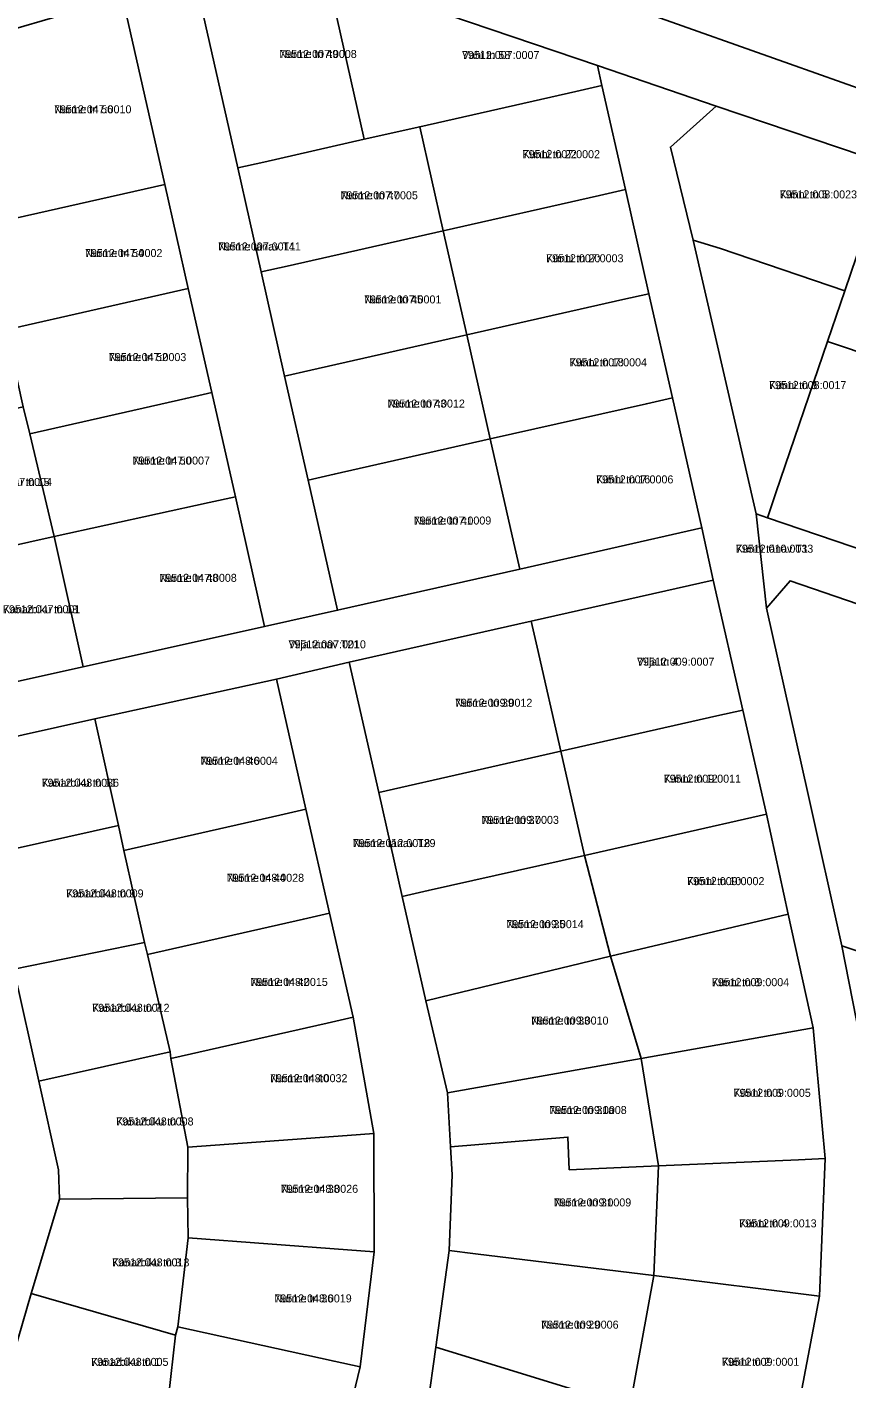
# Model space of a CAD drawing. Extents: x 643847 to 663718, y 6468443 to 6482775.
# Drawn here: x 659131.7 to 659285.4, y 6476421.7 to 6476675.1 of the extents above; entities that cross this region are included whole.
import ezdxf

# ---------------------------------------------------------------- set-up
doc = ezdxf.new("R2010")
doc.units = 0
for name, color, linetype in [('L_AADRESS', 7, 'Continuous'), ('PIIR', 7, 'Continuous'), ('TUNNUS', 7, 'Continuous')]:
    doc.layers.add(name, color=color, linetype=linetype)

msp = doc.modelspace()

# ---------------------------------------------------------------- linework, layer by layer
at = {"layer": 'PIIR'}
for points in [[(659520.26, 6476546.77), (659510.79, 6476536.34), (659496.06, 6476549.77), (659481.22, 6476563.17), (659466.55, 6476576.42), (659446.62, 6476591.08), (659425.61, 6476604.17), (659406.69, 6476610.61), (659387.76, 6476617.08), (659368.82, 6476623.54), (659349.9, 6476630), (659330.96, 6476636.46), (659312.01, 6476642.9), (659293.09, 6476649.38), (659260.87, 6476660.3), (659238.62, 6476667.89), (659190.66, 6476684.18), (659177.14, 6476688.78), (659145.13, 6476704.22), (659138.74, 6476716.39), (659274.61, 6476668.23), (659457.3, 6476603.51), (659480.14, 6476582.97)], [(659184.4, 6476590.18), (659189.9, 6476565.82), (659176.23, 6476562.78), (659170.75, 6476587.06), (659166.34, 6476606.6), (659161.93, 6476626.1), (659157.53, 6476645.61), (659149.58, 6476680.7), (659146.66, 6476697.23), (659145.13, 6476704.22), (659177.14, 6476688.78), (659163.1, 6476684.67), (659171.2, 6476648.7), (659175.6, 6476629.2), (659179.99, 6476609.69)], [(659163.1, 6476684.67), (659177.14, 6476688.78), (659190.66, 6476684.18), (659189.22, 6476679.4), (659194.89, 6476654.07), (659176.06, 6476649.8), (659171.2, 6476648.7)], [(659238.62, 6476667.89), (659239.47, 6476664.14), (659234.59, 6476663.04), (659205.33, 6476656.43), (659194.89, 6476654.07), (659189.22, 6476679.4), (659190.66, 6476684.18)], [(659149.58, 6476680.7), (659157.53, 6476645.61), (659123.39, 6476637.9), (659121.04, 6476648.85), (659115.99, 6476670.88)], [(659127.46, 6476420.47), (659118.82, 6476422.96), (659123.68, 6476447.6), (659124.45, 6476454.52), (659125.08, 6476471.17), (659117.3, 6476506.11), (659116.65, 6476509.04), (659111, 6476534.42), (659106.97, 6476552.49), (659101.32, 6476577.87), (659084.37, 6476654.07), (659092.37, 6476663.97), (659096.94, 6476643.47), (659101.52, 6476622.98), (659106.95, 6476598.58), (659112.39, 6476574.18), (659116.73, 6476554.65), (659120.87, 6476536.11), (659124.46, 6476520.01), (659129.24, 6476498.54), (659133.92, 6476477.56), (659137.62, 6476460.96), (659137.76, 6476455.44), (659132.47, 6476437.78)], [(659243.87, 6476644.63), (659239, 6476643.53), (659209.73, 6476636.92), (659205.33, 6476656.43), (659234.59, 6476663.04), (659239.47, 6476664.14)], [(659252.3, 6476652.61), (659260.87, 6476660.3), (659293.09, 6476649.38), (659291.47, 6476644.61), (659285, 6476625.67), (659261.73, 6476633.58), (659256.58, 6476635.18)], [(659171.2, 6476648.7), (659176.06, 6476649.8), (659194.89, 6476654.07), (659205.33, 6476656.43), (659209.73, 6476636.92), (659180.47, 6476630.3), (659175.6, 6476629.2)], [(659312.01, 6476642.9), (659310.4, 6476638.16), (659300.74, 6476609.78), (659281.77, 6476616.2), (659285, 6476625.67), (659291.47, 6476644.61), (659293.09, 6476649.38)], [(659161.93, 6476626.1), (659127.8, 6476618.39), (659125.28, 6476628.28), (659123.39, 6476637.9), (659157.53, 6476645.61)], [(659248.28, 6476625.13), (659243.4, 6476624.03), (659214.14, 6476617.41), (659209.73, 6476636.92), (659239, 6476643.53), (659243.87, 6476644.63)], [(659175.6, 6476629.2), (659180.47, 6476630.3), (659209.73, 6476636.92), (659214.14, 6476617.41), (659184.87, 6476610.79), (659179.99, 6476609.69)], [(659268.36, 6476583.87), (659256.58, 6476635.18), (659261.73, 6476633.58), (659285, 6476625.67), (659281.77, 6476616.2), (659272.08, 6476587.79), (659270.5, 6476583.14)], [(659166.34, 6476606.6), (659161.46, 6476605.5), (659132.19, 6476598.89), (659130.98, 6476603.94), (659127.8, 6476618.39), (659161.93, 6476626.1)], [(659252.68, 6476605.62), (659247.8, 6476604.52), (659218.54, 6476597.91), (659214.14, 6476617.41), (659243.4, 6476624.03), (659248.28, 6476625.13)], [(659184.4, 6476590.18), (659179.99, 6476609.69), (659184.87, 6476610.79), (659214.14, 6476617.41), (659218.54, 6476597.91), (659189.28, 6476591.28)], [(659270.5, 6476583.14), (659272.08, 6476587.79), (659281.77, 6476616.2), (659300.74, 6476609.78), (659291.05, 6476581.38), (659289.44, 6476576.67)], [(659170.75, 6476587.06), (659165.86, 6476585.99), (659136.79, 6476579.61), (659132.19, 6476598.89), (659161.46, 6476605.5), (659166.34, 6476606.6)], [(659258.17, 6476581.23), (659224.05, 6476573.53), (659222.94, 6476578.4), (659218.54, 6476597.91), (659247.8, 6476604.52), (659252.68, 6476605.62)], [(659106.95, 6476598.58), (659130.98, 6476603.94), (659132.19, 6476598.89), (659136.79, 6476579.61), (659112.39, 6476574.18)], [(659184.4, 6476590.18), (659189.28, 6476591.28), (659218.54, 6476597.91), (659222.94, 6476578.4), (659224.05, 6476573.53), (659189.9, 6476565.82)], [(659176.23, 6476562.78), (659142.22, 6476555.21), (659136.79, 6476579.61), (659165.86, 6476585.99), (659170.75, 6476587.06)], [(659449.82, 6476498.24), (659464.92, 6476485.02), (659458.53, 6476477.64), (659430.87, 6476501.84), (659422.38, 6476509.39), (659400.86, 6476528.54), (659378.27, 6476536.35), (659364.17, 6476540.63), (659274.75, 6476571.34), (659270.34, 6476566.2), (659268.36, 6476583.87), (659270.5, 6476583.14), (659289.44, 6476576.67), (659308.36, 6476570.21), (659327.3, 6476563.75), (659346.23, 6476557.3), (659365.16, 6476550.84), (659384.09, 6476544.39), (659403.33, 6476537.72), (659406.64, 6476536.08), (659419.72, 6476524.58), (659434.77, 6476511.41)], [(659224.05, 6476573.53), (659258.17, 6476581.23), (659260.34, 6476571.47), (659226.2, 6476563.76), (659192.11, 6476556.06), (659178.46, 6476552.87), (659144.4, 6476545.45), (659123.91, 6476540.88), (659120.87, 6476536.11), (659116.73, 6476554.65), (659122.7, 6476550.87), (659142.22, 6476555.21), (659176.23, 6476562.78), (659189.9, 6476565.82)], [(659112.39, 6476574.18), (659136.79, 6476579.61), (659142.22, 6476555.21), (659122.7, 6476550.87), (659116.73, 6476554.65)], [(659260.34, 6476571.47), (659265.89, 6476547.1), (659261.01, 6476546), (659231.75, 6476539.38), (659227.31, 6476558.88), (659226.2, 6476563.76)], [(659364.17, 6476540.63), (659367.16, 6476534.46), (659357, 6476500.62), (659323.17, 6476511.83), (659316.51, 6476492.08), (659284.45, 6476502.9), (659278.13, 6476531.25), (659270.34, 6476566.2), (659274.75, 6476571.34)], [(659192.11, 6476556.06), (659226.2, 6476563.76), (659227.31, 6476558.88), (659231.75, 6476539.38), (659197.62, 6476531.67)], [(659206.75, 6476416.59), (659198.62, 6476382.56), (659191.13, 6476349.6), (659185.9, 6476334.94), (659174.15, 6476339.88), (659177.15, 6476352.55), (659185.83, 6476389.25), (659189.22, 6476403.58), (659194.14, 6476423.99), (659196.78, 6476445.54), (659196.72, 6476467.73), (659192.82, 6476489.52), (659188.41, 6476509.02), (659183.99, 6476528.53), (659178.46, 6476552.87), (659192.11, 6476556.06), (659197.62, 6476531.67), (659202.04, 6476512.16), (659206.47, 6476492.59), (659210.5, 6476475.34), (659211.09, 6476465.23), (659211.4, 6476460.01), (659210.81, 6476445.83), (659208.31, 6476427.72)], [(659183.99, 6476528.53), (659179.11, 6476527.43), (659149.86, 6476520.8), (659148.86, 6476525.44), (659144.4, 6476545.45), (659178.46, 6476552.87)], [(659270.33, 6476527.6), (659236.19, 6476519.87), (659231.75, 6476539.38), (659261.01, 6476546), (659265.89, 6476547.1)], [(659120.87, 6476536.11), (659123.91, 6476540.88), (659144.4, 6476545.45), (659148.86, 6476525.44), (659124.46, 6476520.01)], [(659197.62, 6476531.67), (659231.75, 6476539.38), (659236.19, 6476519.87), (659206.92, 6476513.26), (659202.04, 6476512.16)], [(659188.41, 6476509.02), (659183.52, 6476507.93), (659154.27, 6476501.3), (659153.73, 6476503.55), (659149.86, 6476520.8), (659179.11, 6476527.43), (659183.99, 6476528.53)], [(659274.41, 6476508.87), (659241.07, 6476500.99), (659236.19, 6476519.87), (659270.33, 6476527.6)], [(659124.46, 6476520.01), (659148.86, 6476525.44), (659149.86, 6476520.8), (659153.73, 6476503.55), (659129.24, 6476498.54)], [(659202.04, 6476512.16), (659206.92, 6476513.26), (659236.19, 6476519.87), (659241.07, 6476500.99), (659211.33, 6476493.77), (659206.47, 6476492.59)], [(659192.82, 6476489.52), (659187.93, 6476488.42), (659158.68, 6476481.79), (659158.55, 6476483.05), (659154.27, 6476501.3), (659183.52, 6476507.93), (659188.41, 6476509.02)], [(659279.08, 6476487.57), (659246.8, 6476481.83), (659241.07, 6476500.99), (659274.41, 6476508.87)], [(659129.24, 6476498.54), (659153.73, 6476503.55), (659154.27, 6476501.3), (659158.55, 6476483.05), (659133.92, 6476477.56)], [(659316.51, 6476492.08), (659290.54, 6476471.72), (659284.45, 6476502.9)], [(659206.47, 6476492.59), (659211.33, 6476493.77), (659241.07, 6476500.99), (659246.8, 6476481.83), (659215.06, 6476476.16), (659210.5, 6476475.34)], [(659196.72, 6476467.73), (659191.74, 6476467.36), (659161.82, 6476465.2), (659158.68, 6476481.79), (659187.93, 6476488.42), (659192.82, 6476489.52)], [(659281.34, 6476463.04), (659276.34, 6476462.82), (659250.08, 6476461.68), (659246.8, 6476481.83), (659279.08, 6476487.57)], [(659137.62, 6476460.96), (659133.92, 6476477.56), (659158.55, 6476483.05), (659158.68, 6476481.79), (659161.82, 6476465.2), (659161.77, 6476455.71), (659137.76, 6476455.44)], [(659215.06, 6476476.16), (659246.8, 6476481.83), (659250.08, 6476461.68), (659233.34, 6476460.96), (659233.08, 6476467.06), (659211.09, 6476465.23), (659210.5, 6476475.34)], [(659196.78, 6476445.54), (659191.8, 6476445.92), (659161.89, 6476448.19), (659161.77, 6476455.71), (659161.82, 6476465.2), (659191.74, 6476467.36), (659196.72, 6476467.73)], [(659233.08, 6476467.06), (659233.34, 6476460.96), (659250.08, 6476461.68), (659249.22, 6476441.11), (659215.77, 6476445.22), (659210.81, 6476445.83), (659211.4, 6476460.01), (659211.09, 6476465.23)], [(659280.29, 6476437.28), (659249.22, 6476441.11), (659250.08, 6476461.68), (659276.34, 6476462.82), (659281.34, 6476463.04)], [(659137.76, 6476455.44), (659161.77, 6476455.71), (659161.89, 6476448.19), (659159.97, 6476431.51), (659159.54, 6476429.97), (659132.47, 6476437.78)], [(659194.14, 6476423.99), (659189.25, 6476425.06), (659159.97, 6476431.51), (659161.89, 6476448.19), (659191.8, 6476445.92), (659196.78, 6476445.54)], [(659210.81, 6476445.83), (659215.77, 6476445.22), (659249.22, 6476441.11), (659244.69, 6476416.52), (659208.31, 6476427.72)], [(659274.6, 6476407.32), (659244.69, 6476416.52), (659249.22, 6476441.11), (659280.29, 6476437.28)], [(659159.54, 6476429.97), (659157.35, 6476410.61), (659127.46, 6476420.47), (659132.47, 6476437.78)], [(659189.23, 6476403.52), (659184.32, 6476404.64), (659157.35, 6476410.61), (659159.54, 6476429.97), (659159.97, 6476431.51), (659189.25, 6476425.06), (659194.14, 6476423.99)], [(659411.24, 6476368.35), (659406.71, 6476357.84), (659383.7, 6476364.65), (659364.01, 6476370.51), (659361.05, 6476371.43), (659341.88, 6476377.01), (659322.73, 6476382.6), (659303.55, 6476388.24), (659284.37, 6476393.88), (659258.29, 6476401.23), (659226.79, 6476410.62), (659206.75, 6476416.59), (659208.31, 6476427.72), (659244.69, 6476416.52), (659274.6, 6476407.32), (659285.15, 6476404.4), (659316.41, 6476395.75), (659329.55, 6476391.5), (659376.55, 6476378.18), (659387.85, 6476374.98)]]:
    msp.add_lwpolyline(points, close=True, dxfattribs=at)
msp.add_lwpolyline([(659274.6, 6476407.32), (659280.29, 6476437.28), (659281.34, 6476463.04), (659279.08, 6476487.57), (659274.41, 6476508.87), (659270.33, 6476527.6), (659265.89, 6476547.1), (659260.34, 6476571.47), (659258.17, 6476581.23), (659252.68, 6476605.62), (659248.28, 6476625.13), (659243.87, 6476644.63), (659239.47, 6476664.14), (659238.62, 6476667.89), (659260.87, 6476660.3), (659252.3, 6476652.61), (659256.58, 6476635.18), (659268.36, 6476583.87), (659270.34, 6476566.2), (659278.13, 6476531.25), (659284.45, 6476502.9), (659290.54, 6476471.72)], dxfattribs=at)

# ---------------------------------------------------------------- texts
at = {"layer": 'L_AADRESS'}
for s, p in [('Nurme tn 49', (659179, 6476669.31)), ('Vahi tn 58', (659213.25, 6476669.12)), ('Nurme tn 56', (659136.76, 6476658.94)), ('Künni tn 22', (659224.6, 6476650.53)), ('Nurme tn 47', (659190.46, 6476642.82)), ('Künni tn 5', (659272.79, 6476642.99)), ('Nurme tn 54', (659142.57, 6476632)), ('Nurme tänav T41', (659167.52, 6476633.23)), ('Künni tn 20', (659229.01, 6476631.02)), ('Nurme tn 45', (659194.87, 6476623.31)), ('Nurme tn 52', (659147.05, 6476612.5)), ('Künni tn 18', (659233.41, 6476611.52)), ('Künni tn 3', (659270.79, 6476607.25)), ('Nurme tn 43', (659199.27, 6476603.79)), ('Nurme tn 50', (659151.48, 6476593.11)), ('Kanarbiku tn 15', (659121.87, 6476589.1)), ('Künni tn 16', (659238.36, 6476589.58)), ('Nurme tn 41', (659204.22, 6476581.87)), ('Künni tänav T1', (659264.58, 6476576.59)), ('Nurme tn 48', (659156.51, 6476571.13)), ('Kanarbiku tn 13', (659127.18, 6476565.24)), ('Vilja tänav T21', (659180.72, 6476558.67)), ('Vilja tn 4', (659246.05, 6476555.42)), ('Nurme tn 39', (659211.92, 6476547.72)), ('Nurme tn 46', (659164.21, 6476536.84)), ('Kanarbiku tn 11', (659134.43, 6476532.73)), ('Künni tn 12', (659251.04, 6476533.49)), ('Nurme tn 37', (659216.9, 6476525.77)), ('Nurme tänav T29', (659192.77, 6476521.42)), ('Nurme tn 44', (659169.13, 6476514.92)), ('Künni tn 10', (659255.43, 6476514.29)), ('Kanarbiku tn 9', (659139.04, 6476511.99)), ('Nurme tn 35', (659221.55, 6476506.23)), ('Nurme tn 42', (659173.57, 6476495.4)), ('Künni tn 8', (659260.07, 6476495.35)), ('Kanarbiku tn 7', (659143.91, 6476490.55)), ('Nurme tn 33', (659226.2, 6476488.16)), ('Nurme tn 40', (659177.26, 6476477.36)), ('Künni tn 6', (659264.12, 6476474.62)), ('Kanarbiku tn 5', (659148.41, 6476469.25)), ('Nurme tn 31a', (659229.61, 6476471.4)), ('Nurme tn 38', (659179.26, 6476456.63)), ('Nurme tn 31', (659230.46, 6476454.08)), ('Künni tn 4', (659265.21, 6476450.16)), ('Kanarbiku tn 3', (659147.63, 6476442.84)), ('Nurme tn 36', (659178.06, 6476436.09)), ('Nurme tn 29', (659228.09, 6476431.17)), ('Kanarbiku tn 1', (659143.71, 6476424.2)), ('Künni tn 2', (659261.96, 6476424.21))]:
    msp.add_text(s, height=1.5, dxfattribs=at).set_placement(p)
at = {"layer": 'TUNNUS'}
for s, p in [('79512:007:0008', (659179, 6476669.31)), ('79512:007:0007', (659213.25, 6476669.12)), ('79512:047:0010', (659136.76, 6476658.94)), ('79512:007:0002', (659224.6, 6476650.53)), ('79512:007:0005', (659190.46, 6476642.82)), ('79512:008:0023', (659272.79, 6476642.99)), ('79512:047:0002', (659142.57, 6476632)), ('79512:007:0011', (659167.52, 6476633.23)), ('79512:007:0003', (659229.01, 6476631.02)), ('79512:007:0001', (659194.87, 6476623.31)), ('79512:047:0003', (659147.05, 6476612.5)), ('79512:007:0004', (659233.41, 6476611.52)), ('79512:008:0017', (659270.79, 6476607.25)), ('79512:007:0012', (659199.27, 6476603.79)), ('79512:047:0007', (659151.48, 6476593.11)), ('79512:047:0004', (659121.87, 6476589.1)), ('79512:007:0006', (659238.36, 6476589.58)), ('79512:007:0009', (659204.22, 6476581.87)), ('79512:010:0033', (659264.58, 6476576.59)), ('79512:047:0008', (659156.51, 6476571.13)), ('79512:047:0001', (659127.18, 6476565.24)), ('79512:007:0010', (659180.72, 6476558.67)), ('79512:009:0007', (659246.05, 6476555.42)), ('79512:009:0012', (659211.92, 6476547.72)), ('79512:048:0004', (659164.21, 6476536.84)), ('79512:048:0036', (659134.43, 6476532.73)), ('79512:009:0011', (659251.04, 6476533.49)), ('79512:009:0003', (659216.9, 6476525.77)), ('79512:012:0018', (659192.77, 6476521.42)), ('79512:048:0028', (659169.13, 6476514.92)), ('79512:009:0002', (659255.43, 6476514.29)), ('79512:048:0009', (659139.04, 6476511.99)), ('79512:009:0014', (659221.55, 6476506.23)), ('79512:048:0015', (659173.57, 6476495.4)), ('79512:009:0004', (659260.07, 6476495.35)), ('79512:048:0012', (659143.91, 6476490.55)), ('79512:009:0010', (659226.2, 6476488.16)), ('79512:048:0032', (659177.26, 6476477.36)), ('79512:009:0005', (659264.12, 6476474.62)), ('79512:048:0008', (659148.41, 6476469.25)), ('79512:009:0008', (659229.61, 6476471.4)), ('79512:048:0026', (659179.26, 6476456.63)), ('79512:009:0009', (659230.46, 6476454.08)), ('79512:009:0013', (659265.21, 6476450.16)), ('79512:048:0013', (659147.63, 6476442.84)), ('79512:048:0019', (659178.06, 6476436.09)), ('79512:009:0006', (659228.09, 6476431.17)), ('79512:048:0005', (659143.71, 6476424.2)), ('79512:009:0001', (659261.96, 6476424.21))]:
    msp.add_text(s, height=1.5, dxfattribs=at).set_placement(p)

doc.saveas('drawing.dxf')
